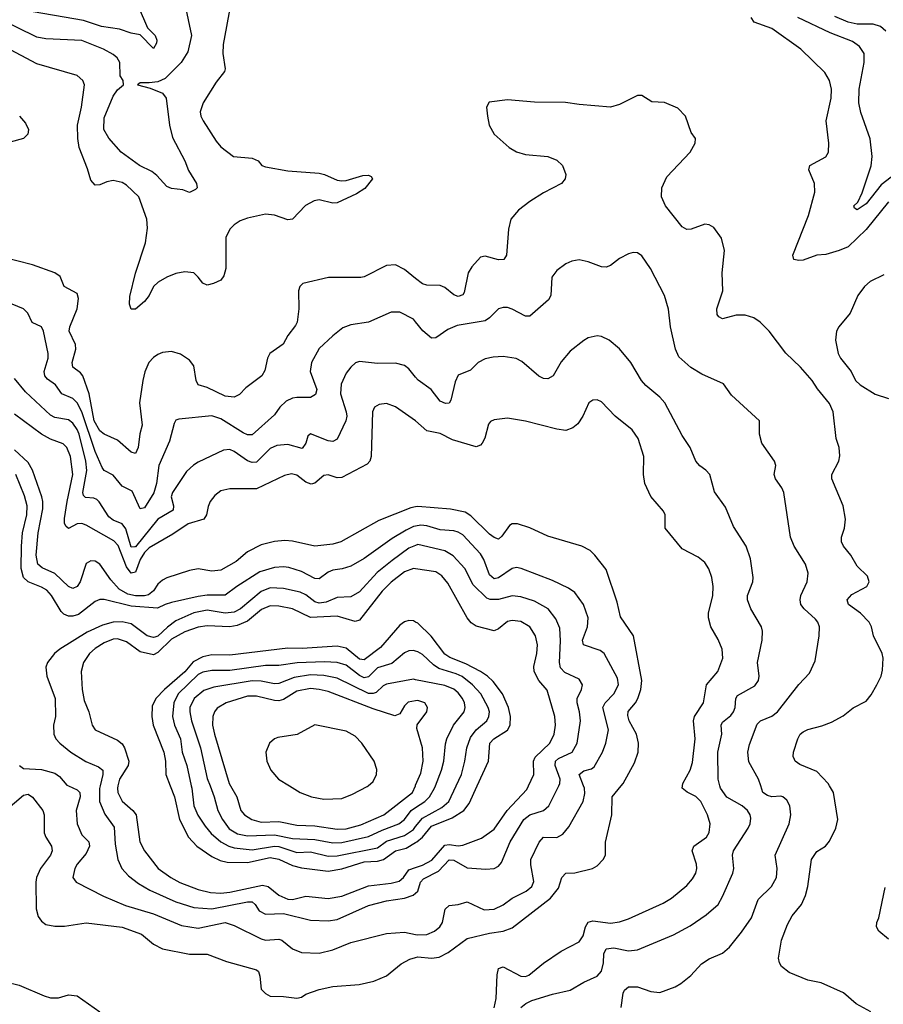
# Model space of a CAD drawing. Header units: inches. Extents: x 1305375 to 1407406, y 744550 to 841633.
# Tile 323 of 509: x 1358233 to 1362087, y 799024 to 803421. Entities that reach past the tile are written whole.
import ezdxf

# ---------------------------------------------------------------- set-up
doc = ezdxf.new("R2010")
doc.units = ezdxf.units.IN
doc.header["$MEASUREMENT"] = 0
for name, color, linetype in [('B3759', 7, 'Continuous'), ('B3769', 7, 'Continuous'), ('B3850', 7, 'Continuous'), ('B3860', 7, 'Continuous')]:
    doc.layers.add(name, color=color, linetype=linetype)

msp = doc.modelspace()

# ---------------------------------------------------------------- linework, layer by layer
at = {"layer": 'B3759', "color": 5}
for points, elevation in [([(1358170, 799890.2), (1358250, 799958), (1358270, 799962.4), (1358290, 799948.9), (1358335.5, 799890), (1358341.6, 799870), (1358342.2, 799790), (1358349.3, 799770), (1358375.2, 799730), (1358378.5, 799710), (1358370.1, 799690), (1358326.2, 799630), (1358308.4, 799590), (1358304.7, 799570), (1358306, 799450), (1358315.5, 799415.5), (1358330, 799395.2), (1358350, 799381.1), (1358390, 799372.8), (1358433, 799373), (1358530, 799387.5), (1358690, 799369.2), (1358777.2, 799337.2), (1358830, 799292.7), (1358870, 799271.6), (1358990, 799247.3), (1359070, 799247.6), (1359155.3, 799215.3), (1359290, 799177.7), (1359298.9, 799170), (1359304.9, 799150), (1359311.1, 799091.1), (1359330, 799071.8), (1359350, 799060.3), (1359410, 799059), (1359470, 799051.3), (1359490, 799056.5), (1359510, 799068.7), (1359569.3, 799090), (1359630, 799102.9), (1359747.6, 799112.4), (1359813.1, 799126.9), (1359870, 799151.4), (1359935.1, 799204.9), (1359974.6, 799225.4), (1360000, 799232.6)], 1320), ([(1358450, 800000), (1358490, 799981.1), (1358501.1, 799970), (1358502.2, 799950), (1358485.2, 799890), (1358488.9, 799830), (1358510, 799780.7), (1358541.1, 799750), (1358544.1, 799730), (1358530, 799696.8), (1358489.2, 799650), (1358479.6, 799630), (1358470.4, 799590), (1358484.9, 799570), (1358607.5, 799507.5), (1358705.6, 799465.6), (1358830, 799427.8), (1358955.6, 799375.6), (1359030, 799364.6), (1359150, 799389.5), (1359190, 799375.7), (1359310, 799316.1), (1359330, 799310.7), (1359390, 799314.3), (1359402.4, 799310), (1359450, 799271.1), (1359490, 799254.7), (1359570, 799253.2), (1359630, 799266.7), (1359710, 799300.2), (1359870, 799339.8), (1359950, 799345.5), (1360000, 799335.7)], 1340), ([(1358591.3, 800000), (1358588.3, 799988.3), (1358589, 799929), (1358613.3, 799873.3), (1358654.9, 799814.9), (1358659.7, 799739.7), (1358670.2, 799670), (1358689.3, 799630), (1358718.4, 799598.4), (1358763, 799563), (1358813.3, 799533.3), (1358930, 799482.3), (1359010, 799456.1), (1359090.5, 799450.5), (1359250, 799481.4), (1359270, 799481.7), (1359283.8, 799470), (1359302.1, 799442.1), (1359330, 799426.3), (1359410, 799429.1), (1359530, 799400.1), (1359610, 799397.2), (1359650, 799403.5), (1359790, 799465), (1359870, 799486), (1359950, 799497.9), (1359988.7, 799511.3), (1360000, 799520.9)], 1360), ([(1358671.1, 800000), (1358668.7, 799990), (1358670.7, 799970), (1358690.8, 799930.8), (1358737.6, 799890), (1358752.9, 799870), (1358769.7, 799749.7), (1358790, 799709.3), (1358850.5, 799630.5), (1358907.8, 799590), (1358947.8, 799567.8), (1359030, 799536.2), (1359083.7, 799523.7), (1359130, 799521), (1359170, 799524.7), (1359316.4, 799556.4), (1359341.3, 799550), (1359390, 799511.6), (1359430, 799493.8), (1359450, 799492.1), (1359510, 799506.8), (1359610, 799497.2), (1359670, 799507.7), (1359790, 799553.6), (1359890, 799565.5), (1359925.7, 799574.3), (1359946.1, 799590), (1359970, 799624.9), (1360000, 799634.9)], 1380), ([(1358904, 800000), (1358923.4, 799950), (1358946.5, 799850), (1358986, 799770), (1359023.3, 799730), (1359090, 799683.7), (1359127, 799667), (1359159.4, 799659.4), (1359250, 799657.1), (1359350, 799679.8), (1359390, 799672.3), (1359450, 799644.4), (1359490, 799633.5), (1359610, 799618.9), (1359670, 799629.2), (1359770, 799660.4), (1359830, 799663.1), (1359856.1, 799670), (1359910, 799708.9), (1359958.3, 799721.7), (1360000, 799746.6)], 1420), ([(1358998.3, 800000), (1359000.5, 799990), (1359010.1, 799910), (1359028.2, 799868.2), (1359060.1, 799820.1), (1359087.5, 799787.5), (1359130.3, 799750.3), (1359166, 799730), (1359190, 799722.3), (1359270, 799714.3), (1359370, 799729.8), (1359390, 799728.2), (1359470, 799702.6), (1359530, 799705.5), (1359610, 799684.9), (1359650, 799686.9), (1359830, 799722.4), (1359870, 799753.2), (1359950, 799778.6), (1359990, 799805), (1360000, 799817.7)], 1440), ([(1359082.3, 800000), (1359100.8, 799950), (1359117.1, 799890), (1359137.8, 799850), (1359168, 799808), (1359205.6, 799785.6), (1359250, 799775.8), (1359370, 799781.5), (1359450, 799763.8), (1359550, 799760.1), (1359630, 799745.1), (1359670, 799746.9), (1359790, 799772.7), (1359850, 799802), (1359925, 799830), (1359950.4, 799849.6), (1359980.4, 799890), (1360000, 799903)], 1460), ([(1359173.7, 800000), (1359201.7, 799950), (1359219.8, 799890), (1359236.5, 799870), (1359269.4, 799849.4), (1359310, 799837.3), (1359390, 799840.3), (1359470, 799824.3), (1359550, 799820.7), (1359650, 799806.4), (1359690, 799807.3), (1359755.1, 799824.9), (1359857.8, 799870), (1359985.9, 799970), (1359998.7, 800000)], 1480), ([(1359436.6, 800000), (1359484.9, 799970), (1359535.3, 799950), (1359590, 799940.3), (1359670, 799943.4), (1359718.2, 799961.8), (1359783.8, 799996.2), (1359788.1, 800000)], 1520), ([(1357690, 798977.7), (1357821, 799050), (1357870, 799070.1), (1357890, 799085.3), (1357938.6, 799150), (1357963.4, 799210), (1357976.5, 799230), (1358010, 799262.3), (1358030, 799274.9), (1358050, 799276.4), (1358090, 799254), (1358110, 799231.6), (1358145.4, 799150), (1358170, 799123.8), (1358230, 799109), (1358341.5, 799061.5), (1358370, 799053.4), (1358406.3, 799053.7), (1358450, 799066.5), (1358490, 799062.4), (1358590.4, 798990)], 1280)]:
    msp.add_lwpolyline(points, dxfattribs=dict(at, elevation=elevation))
at = {"layer": 'B3769', "color": 5}
for points, elevation in [([(1360000, 799232.6), (1360010, 799235.5), (1360070.5, 799229.5), (1360105.3, 799234.7), (1360144.8, 799255.2), (1360230, 799318.3), (1360330, 799341.6), (1360390, 799350.1), (1360430, 799365.1), (1360601.2, 799498.8), (1360636.9, 799543.1), (1360652.3, 799590), (1360669.5, 799610), (1360710, 799611), (1360789.7, 799630.3), (1360810, 799642), (1360836.2, 799670), (1360847, 799690), (1360847.6, 799747.6), (1360875.6, 799870), (1360877.2, 799950), (1360917.6, 800000)], 1320), ([(1360000, 799903), (1360041, 799930), (1360061.2, 799950), (1360083.9, 799990), (1360087.9, 800000)], 1460), ([(1360000, 799817.7), (1360030, 799855.7), (1360117.2, 799902.8), (1360147.9, 799930), (1360180.6, 800000)], 1440), ([(1360000, 799746.6), (1360005.7, 799750), (1360030, 799770.5), (1360070, 799819), (1360162.6, 799857.4), (1360214.5, 799890), (1360238.5, 799921.5), (1360274.4, 800000)], 1420), ([(1360000, 799634.9), (1360030, 799644.8), (1360071.8, 799668.2), (1360130, 799734.5), (1360150, 799737.9), (1360190, 799731.9), (1360210, 799734.4), (1360294.2, 799765.8), (1360350, 799806.3), (1360408.2, 799890), (1360496.3, 799983.7), (1360504.1, 800000)], 1380), ([(1360000, 799520.9), (1360010.3, 799529.7), (1360021.5, 799570), (1360035.1, 799584.9), (1360101.6, 799618.4), (1360150, 799668.8), (1360170, 799667.4), (1360230, 799633), (1360312.7, 799627.3), (1360350, 799630.2), (1360370, 799641.5), (1360382.8, 799657.2), (1360421.4, 799750), (1360483.2, 799850), (1360510, 799869.6), (1360570.7, 799889.3), (1360595, 799910), (1360638.9, 800000)], 1360), ([(1360000, 799335.7), (1360010, 799333.7), (1360050, 799335.9), (1360084.8, 799350), (1360107.9, 799370), (1360119.9, 799390), (1360131.3, 799448.7), (1360150, 799464.9), (1360190, 799469.4), (1360230, 799481), (1360305.8, 799445.8), (1360350, 799448.6), (1360390, 799467.7), (1360430, 799498.4), (1360493.1, 799530), (1360518.5, 799550), (1360527.5, 799572.5), (1360513.3, 799646.7), (1360514.4, 799670), (1360551.4, 799748.6), (1360570, 799770.2), (1360630, 799768.5), (1360656.2, 799783.8), (1360683.2, 799816.8), (1360747, 799930), (1360754.8, 799965.2), (1360753, 799990), (1360749.1, 800000)], 1340), ([(1360350, 799007.7), (1360359.1, 799050), (1360364, 799156), (1360370, 799183.7), (1360390, 799191.2), (1360470, 799150.1), (1360490, 799148.4), (1360505.2, 799154.8), (1360570, 799207.6), (1360650, 799261), (1360730, 799303.2), (1360747.9, 799330), (1360758.6, 799370), (1360770, 799390.8), (1360790, 799397.1), (1360870, 799386.1), (1360910, 799392.2), (1360950, 799405.3), (1361103.9, 799476.1), (1361141.6, 799498.4), (1361210, 799555.2), (1361235.4, 799584.6), (1361249.9, 799610), (1361255, 799630), (1361253.1, 799650), (1361233.3, 799710), (1361241.5, 799730), (1361298.4, 799770), (1361309.2, 799790.8), (1361314, 799830), (1361303.2, 799870), (1361273, 799930), (1361250, 799952.7), (1361211.8, 799971.8), (1361189, 799990), (1361190.9, 800000)], 1280), ([(1360470, 799010.3), (1360491.6, 799028.4), (1360518.6, 799041.4), (1360610, 799070.1), (1360690, 799087.6), (1360750, 799122.6), (1360810, 799149.2), (1360830, 799172.2), (1360838.5, 799210), (1360840.2, 799250), (1360850, 799271.9), (1360883.8, 799276.2), (1360950, 799263.1), (1360990, 799267.9), (1361150, 799334.2), (1361225, 799375), (1361296.8, 799423.2), (1361349.9, 799470.1), (1361370, 799504.9), (1361415.8, 799610), (1361420.3, 799630), (1361413.8, 799690), (1361418, 799710), (1361483.7, 799810), (1361492.7, 799830), (1361495.7, 799855.7), (1361493.5, 799870), (1361481.4, 799890), (1361457.8, 799910), (1361388.5, 799948.5), (1361360.6, 799990), (1361358.1, 800000)], 1260), ([(1360917.4, 799010), (1360926.2, 799073.8), (1360932.7, 799087.3), (1360950, 799101.8), (1360990, 799101.6), (1361050, 799082), (1361090, 799077.2), (1361157.7, 799102.3), (1361183.6, 799116.4), (1361227.9, 799152.1), (1361275.5, 799204.5), (1361310, 799226.5), (1361370, 799253.1), (1361400.2, 799279.8), (1361454.3, 799345.7), (1361498.6, 799410), (1361528, 799492), (1361587.7, 799550), (1361609.8, 799590), (1361613.7, 799630), (1361604, 799690), (1361667, 799830), (1361674.8, 799870), (1361669.8, 799909.8), (1361656.3, 799936.3), (1361638.4, 799950), (1361630, 799953.3), (1361590, 799951.2), (1361570, 799956.7), (1361549.9, 799970), (1361539.9, 800000)], 1240), ([(1362032, 798990), (1361965.8, 799025.8), (1361910, 799074.8), (1361810, 799119.8), (1361750, 799132.1), (1361666.5, 799166.5), (1361633, 799193), (1361623.1, 799210), (1361619.8, 799230), (1361632.5, 799310), (1361658.8, 799381.2), (1361680.6, 799419.4), (1361721.8, 799470), (1361739.9, 799510), (1361749.9, 799550), (1361766.3, 799670), (1361790, 799706.5), (1361829.1, 799730.9), (1361847.6, 799752.4), (1361875.8, 799810), (1361884.6, 799850), (1361864.5, 799970), (1361846.8, 800000)], 1220), ([(1362110, 799315.5), (1362067.1, 799350), (1362057.3, 799370), (1362058, 799390), (1362067.4, 799410), (1362095, 799545)], 1180)]:
    msp.add_lwpolyline(points, dxfattribs=dict(at, elevation=elevation))
at = {"layer": 'B3850', "color": 5}
for points, elevation in [([(1358970.2, 803490), (1358999.5, 803350), (1358982.7, 803277.3), (1358954, 803230), (1358881.7, 803158.3), (1358850, 803143.5), (1358810, 803138.3), (1358770, 803139.3), (1358758.8, 803130), (1358815.3, 803115.3), (1358870, 803092.9), (1358886.7, 803070), (1358901.3, 802950), (1358915.4, 802895.4), (1358970.5, 802790), (1358986.8, 802746.8), (1359022, 802690), (1359024.7, 802670), (1359018, 802662), (1358990, 802649.7), (1358960.9, 802660.9), (1358910, 802667.8), (1358890, 802676), (1358845.1, 802725.1), (1358822.3, 802742.3), (1358767.8, 802770), (1358685.4, 802830), (1358630, 802891.8), (1358609.1, 802930), (1358610, 802982.8), (1358650, 803079.3), (1358670, 803108.2), (1358696, 803130), (1358694, 803150), (1358681.3, 803170), (1358679.1, 803230), (1358667.8, 803250), (1358650, 803265.5), (1358606.9, 803290), (1358510, 803327.7), (1358350, 803335), (1358310, 803343), (1358130, 803431.3)], 1160), ([(1359173.2, 803486.8), (1359140.9, 803310), (1359140.1, 803270), (1359150, 803201.2), (1359146.7, 803190), (1359110, 803142.6), (1359051, 803050), (1359038.2, 803010), (1359040.7, 802990), (1359051.1, 802970), (1359110, 802878.5), (1359130, 802853.4), (1359187.4, 802810), (1359270, 802803.2), (1359296.5, 802790), (1359314, 802770), (1359330, 802763.7), (1359430, 802745.4), (1359570, 802735.2), (1359593, 802730), (1359650, 802704.7), (1359670, 802701.6), (1359690, 802703.2), (1359764.8, 802724.8), (1359790, 802726.7), (1359801.1, 802721.1), (1359806.7, 802710), (1359772.6, 802667.4), (1359736.6, 802643.4), (1359650, 802603), (1359630, 802601.2), (1359570, 802615.9), (1359547.6, 802612.4), (1359509.1, 802590.9), (1359450, 802529.9), (1359430, 802527.5), (1359370, 802548.7), (1359330, 802552.2), (1359250, 802534.9), (1359217, 802523), (1359190, 802505.3), (1359172.9, 802487.1), (1359153, 802450), (1359153.2, 802310), (1359143.4, 802276.6), (1359130, 802258.4), (1359097.5, 802242.5), (1359070, 802235.6), (1359050, 802243.7), (1359030, 802271.6), (1359009.8, 802289.8), (1358970, 802295.1), (1358930, 802287.6), (1358890, 802271.8), (1358850.6, 802249.4), (1358830.2, 802230), (1358810, 802189.7), (1358790, 802162.6), (1358750, 802127.8), (1358730, 802127.6), (1358723.5, 802150), (1358724.5, 802184.5), (1358749, 802289), (1358795, 802425), (1358804, 802490), (1358799.9, 802530), (1358764.8, 802630), (1358710, 802682.2), (1358690, 802694), (1358650, 802703.1), (1358622.5, 802697.5), (1358590, 802683.1), (1358570, 802682.6), (1358550, 802703.7), (1358535.3, 802755.3), (1358498.9, 802850), (1358491.7, 802890), (1358491.6, 802950), (1358508.7, 803030), (1358521.6, 803130), (1358514, 803150), (1358490, 803171), (1358310, 803223.4), (1358170, 803297.8)], 1180), ([(1358761, 803481), (1358804, 803384), (1358837.2, 803350), (1358844.7, 803330), (1358843.8, 803316.2), (1358830, 803291.8), (1358770, 803353.3), (1358730, 803361.1), (1358679, 803379), (1358598, 803390), (1358517.6, 803417.6), (1358250, 803463.1)], 1140), ([(1358232.4, 802990), (1358259.1, 802959.1), (1358272.2, 802930), (1358268.7, 802910), (1358249.2, 802890.8), (1358130, 802858)], 1180), ([(1360000, 802265.8), (1359950, 802305.6), (1359910, 802326), (1359870, 802324), (1359770, 802273.3), (1359756, 802270), (1359611, 802269), (1359497.2, 802242.8), (1359483.6, 802230), (1359477.8, 802210), (1359478.5, 802130), (1359471.7, 802070), (1359464.2, 802055.8), (1359429.3, 802010), (1359408, 801972), (1359348.9, 801930), (1359339, 801910), (1359326.3, 801853.7), (1359314, 801830), (1359242.7, 801777.3), (1359213.4, 801746.6), (1359190, 801735), (1359150, 801739.4), (1359070, 801779), (1359030, 801789.8), (1359021.1, 801810), (1359010, 801875.3), (1358990, 801900.7), (1358950, 801927.6), (1358910, 801939.9), (1358870, 801935.2), (1358850, 801926.1), (1358830, 801912.8), (1358809.4, 801890.6), (1358791.7, 801848.3), (1358782.1, 801810), (1358767, 801710), (1358779.4, 801610), (1358768.7, 801571.3), (1358761.6, 801510), (1358750, 801484), (1358730, 801489.8), (1358670, 801542.9), (1358610, 801569.9), (1358590, 801584.9), (1358565.7, 801630), (1358543.1, 801750), (1358514.9, 801830), (1358504.6, 801844.6), (1358469.9, 801870), (1358467.6, 801890), (1358484.1, 801950), (1358481.5, 801970), (1358454.4, 802030), (1358456, 802050), (1358489.4, 802130), (1358495.4, 802175.4), (1358490, 802198.7), (1358431.1, 802230), (1358414.1, 802274.1), (1358390, 802290.8), (1358290, 802325.6), (1358150, 802361.6)], 1220), ([(1360000, 802071.3), (1359990, 802083.8), (1359930, 802115.3), (1359890, 802115.1), (1359790, 802070.9), (1359710, 802058.7), (1359675.6, 802044.4), (1359630, 802008.9), (1359570, 801952.1), (1359534.5, 801890), (1359529.4, 801850), (1359558.8, 801770), (1359552.4, 801747.6), (1359530, 801733.1), (1359470, 801733.9), (1359449.7, 801730.3), (1359422.5, 801717.5), (1359393.1, 801690), (1359370, 801656), (1359270, 801567.4), (1359250, 801566.7), (1359230, 801575.3), (1359130, 801638.3), (1359090, 801652.2), (1358942.6, 801637.4), (1358930, 801632.7), (1358922.2, 801617.8), (1358901.3, 801538.7), (1358854.4, 801430), (1358843.1, 801350), (1358831.7, 801308.3), (1358790, 801240.8), (1358770, 801237.1), (1358734.9, 801314.9), (1358690, 801338.3), (1358650, 801387), (1358610, 801408.4), (1358600.7, 801420.7), (1358570, 801493.2), (1358509.5, 801669.5), (1358490, 801710.5), (1358470, 801728.8), (1358421.6, 801750), (1358392.7, 801790), (1358356.3, 801816.3), (1358344.7, 801830), (1358341.7, 801850), (1358360.2, 801910), (1358360.2, 801930), (1358339.3, 802030), (1358330.9, 802050), (1358289.2, 802069.2), (1358268.7, 802110), (1358250, 802129.8), (1358130, 802179.3)], 1240), ([(1360000, 801824.4), (1359970, 801861.5), (1359950, 801876.1), (1359910, 801887.8), (1359830, 801885.8), (1359750, 801895), (1359731, 801889), (1359710.1, 801869.9), (1359690, 801842), (1359666.9, 801793.1), (1359665.2, 801750), (1359690.1, 801670), (1359692.2, 801650), (1359688.2, 801630), (1359650, 801547.3), (1359630, 801537.7), (1359610, 801540.2), (1359530, 801570.9), (1359519.1, 801560.9), (1359509.2, 801530), (1359493.1, 801506.8), (1359430, 801523.5), (1359380.2, 801519.8), (1359350, 801506.6), (1359290, 801445.6), (1359270, 801443.2), (1359250, 801451.1), (1359190, 801493.2), (1359170, 801501.2), (1359142.1, 801497.9), (1359030, 801445.7), (1359008.1, 801431.9), (1358977.3, 801402.7), (1358914.6, 801310), (1358909, 801290), (1358918.8, 801250), (1358918.2, 801230), (1358849.5, 801190.5), (1358750, 801067.4), (1358746.9, 801066.9), (1358730, 801065.9), (1358707.1, 801147.1), (1358690.4, 801170.4), (1358650, 801186.5), (1358630, 801201.4), (1358587.9, 801267.9), (1358577.6, 801277.6), (1358563.8, 801283.8), (1358527.2, 801287.2), (1358516.9, 801296.9), (1358514.2, 801310), (1358531.8, 801408.2), (1358528.6, 801450), (1358498.6, 801570), (1358490, 801591), (1358470, 801619.9), (1358450, 801633.5), (1358390, 801643.8), (1358370, 801655), (1358258.5, 801758.5), (1358210, 801819.1)], 1260), ([(1360000, 801629.2), (1359999.1, 801630), (1359910, 801691.9), (1359870, 801706.4), (1359837, 801703), (1359817, 801690), (1359807.3, 801670), (1359801.1, 801470), (1359795.8, 801450), (1359783.3, 801436.7), (1359670, 801376.8), (1359650, 801374.5), (1359610, 801387.9), (1359590, 801385), (1359550, 801351.5), (1359533, 801347), (1359510, 801355.9), (1359470, 801387.2), (1359446.4, 801393.6), (1359414.9, 801385.1), (1359290, 801326.1), (1359170, 801326), (1359130, 801316.8), (1359104.3, 801295.7), (1359083.6, 801270), (1359073.5, 801246.5), (1359066.8, 801210), (1359054.5, 801190), (1358985.2, 801170), (1358916.6, 801123.4), (1358810, 801062.5), (1358790, 801042.2), (1358770.3, 801010), (1358750, 800953.8), (1358730.1, 800949.9), (1358710, 800978.3), (1358672.5, 801072.5), (1358653.5, 801093.5), (1358530, 801164.3), (1358510, 801171.6), (1358490, 801169.9), (1358450, 801149.2), (1358438.7, 801158.7), (1358432.7, 801172.7), (1358433.5, 801193.5), (1358444.5, 801270), (1358469.5, 801390), (1358460.3, 801470), (1358443, 801510), (1358427.1, 801527.1), (1358370, 801547.3), (1358329.7, 801569.7), (1358210, 801659.6)], 1280), ([(1360000, 801245.2), (1359979.1, 801240.9), (1359835.3, 801184.7), (1359666, 801090), (1359630, 801078.2), (1359550, 801069.7), (1359450, 801092.2), (1359415.7, 801095.7), (1359370, 801090.4), (1359310, 801075.2), (1359250, 801044.4), (1359198.8, 801001.2), (1359130, 800963.2), (1359090, 800958.7), (1359030, 800968.8), (1358990, 800961), (1358890, 800928.6), (1358870, 800917.9), (1358850, 800899.9), (1358830.4, 800870), (1358807.4, 800852.6), (1358790, 800847.6), (1358750, 800847.9), (1358715.9, 800855.9), (1358677.3, 800877.3), (1358639.7, 800919.7), (1358590, 800989.8), (1358570, 801003.2), (1358550, 801004.5), (1358530, 800992.5), (1358502.5, 800910), (1358490, 800889.8), (1358470, 800880.6), (1358450, 800889.9), (1358390, 800948), (1358333.2, 800973.2), (1358313.3, 800990), (1358306.2, 801030), (1358315.9, 801130), (1358335.9, 801235.9), (1358336.8, 801270), (1358332.4, 801290), (1358289.6, 801410), (1358270, 801443.9), (1358210, 801500.5)], 1320), ([(1360000, 801159.5), (1359990, 801157.8), (1359957.9, 801142.1), (1359895.2, 801104.8), (1359770, 801015.5), (1359710, 800980.9), (1359672, 800968), (1359630, 800963), (1359610, 800954.1), (1359570, 800924.1), (1359550, 800925.8), (1359490, 800956.9), (1359434.5, 800974.5), (1359410, 800977.8), (1359370, 800975), (1359304.9, 800955.1), (1359202.6, 800890), (1359149.5, 800850.5), (1359070, 800850.4), (1359030, 800845.5), (1358910, 800818.2), (1358882, 800810), (1358847.5, 800792.5), (1358730, 800802.2), (1358610, 800831.1), (1358590, 800831.4), (1358570, 800822.4), (1358494.9, 800765.1), (1358470, 800757.4), (1358450, 800757.8), (1358430, 800766.5), (1358418.2, 800778.2), (1358375.2, 800850), (1358353.5, 800873.5), (1358330, 800887.5), (1358270.3, 800910.3), (1358249.5, 800930), (1358239.2, 800970), (1358241.4, 801070), (1358245.9, 801130), (1358264, 801210), (1358266.1, 801250), (1358254.6, 801294.6), (1358216.1, 801390)], 1340), ([(1360000, 801073.4), (1359970, 801061.7), (1359894.7, 801005.3), (1359828.2, 800951.8), (1359750, 800865.4), (1359710, 800844), (1359650, 800840.4), (1359600.1, 800819.9), (1359570, 800815.7), (1359550, 800821.5), (1359510, 800853), (1359484.7, 800864.7), (1359410, 800880.6), (1359350, 800883.5), (1359310, 800867.8), (1359218.2, 800790), (1359190, 800774.8), (1359150, 800770.6), (1359070, 800783.5), (1359010, 800772.7), (1358930, 800736.2), (1358892, 800708), (1358850, 800668), (1358836.4, 800663.6), (1358830, 800661.7), (1358802.3, 800670), (1358730, 800723.3), (1358690, 800732.1), (1358650, 800729.9), (1358602.8, 800717.2), (1358534.3, 800685.7), (1358412.7, 800610), (1358388.1, 800590), (1358357.3, 800550), (1358350.2, 800530), (1358354.4, 800490), (1358390.9, 800389.1), (1358393, 800310), (1358383.6, 800270), (1358384.6, 800230), (1358393.7, 800210), (1358411.7, 800190), (1358461.3, 800150), (1358527.9, 800107.9), (1358584.2, 800084.2), (1358604.6, 800070), (1358604, 800050), (1358591.3, 800000)], 1360), ([(1360000, 800969), (1359990, 800970.5), (1359950, 800955.1), (1359890, 800909.4), (1359850, 800869.4), (1359750, 800740.2), (1359730, 800734.1), (1359650, 800756.6), (1359530, 800751.1), (1359450, 800790.7), (1359390, 800802.3), (1359350, 800802.9), (1359312.6, 800787.4), (1359250, 800735.7), (1359203.6, 800716.4), (1359170, 800709.6), (1359070, 800714.8), (1359030, 800708.2), (1358970, 800687.7), (1358910, 800654.6), (1358850, 800595.5), (1358830, 800584.7), (1358770, 800597.8), (1358710, 800643.4), (1358670, 800656), (1358650, 800654.6), (1358610, 800638.7), (1358570, 800612.6), (1358545.1, 800590), (1358517.6, 800550), (1358507.5, 800510), (1358511.6, 800430), (1358520.5, 800380.5), (1358541.1, 800330), (1358556, 800270), (1358570, 800250.2), (1358670, 800203.1), (1358690, 800187), (1358701.2, 800170), (1358719.9, 800110), (1358717.6, 800090), (1358678.5, 800030), (1358671.1, 800000)], 1380), ([(1360000, 800731.2), (1359990, 800736.5), (1359970, 800738.7), (1359950, 800732.7), (1359930, 800717.5), (1359842.8, 800617.2), (1359770, 800562.4), (1359750, 800565.2), (1359690, 800615), (1359650, 800624.1), (1359493, 800613), (1359430, 800615.1), (1359170, 800583), (1359090, 800584.5), (1359050, 800575), (1359007.3, 800552.7), (1358970, 800508.4), (1358878.7, 800430), (1358840.9, 800390), (1358824.1, 800355.9), (1358822.9, 800310), (1358828.1, 800270), (1358876, 800150), (1358883.3, 800110), (1358884.6, 800050), (1358904, 800000)], 1420), ([(1360000, 800601.6), (1359990, 800604.6), (1359970, 800602.9), (1359950, 800594), (1359893.3, 800546.7), (1359830, 800526.1), (1359790, 800485.8), (1359770, 800481.9), (1359750, 800491.9), (1359690, 800538.8), (1359650.3, 800550.3), (1359593.9, 800553.9), (1359470.6, 800549.4), (1359390, 800537.3), (1359330, 800537.5), (1359170, 800514.7), (1359090, 800514.6), (1359050, 800507.3), (1359030, 800497), (1358939.9, 800410), (1358921.3, 800370), (1358914.9, 800310), (1358923.4, 800270), (1358951.1, 800210), (1358957.5, 800150), (1358978.1, 800090), (1358998.3, 800000)], 1440), ([(1360000, 800473.7), (1359990, 800475.7), (1359870, 800454), (1359854.4, 800445.6), (1359823.9, 800416.1), (1359810, 800411.6), (1359790, 800412.7), (1359650, 800480.3), (1359590, 800492.4), (1359530, 800495.2), (1359457.2, 800482.8), (1359390, 800456.8), (1359370, 800455.6), (1359310, 800467.6), (1359270, 800468.1), (1359099.1, 800440.9), (1359055.1, 800424.9), (1359010.8, 800390), (1358992.4, 800350), (1358991.8, 800330), (1359000.1, 800290), (1359039.7, 800170), (1359070, 800033.1), (1359082.3, 800000)], 1460), ([(1360000, 800378.8), (1359967.3, 800372.7), (1359950, 800357.3), (1359930, 800320.5), (1359907.4, 800312.6), (1359810, 800344.1), (1359610, 800420.3), (1359570, 800430.6), (1359530, 800434.2), (1359470, 800421.7), (1359410, 800384.9), (1359390, 800379.6), (1359370, 800380.1), (1359290, 800400.5), (1359250, 800400.5), (1359154.3, 800370), (1359113.8, 800346.2), (1359101.9, 800330), (1359094.8, 800310), (1359094, 800270), (1359101.6, 800230), (1359168.1, 800010), (1359173.7, 800000)], 1480), ([(1359788.1, 800000), (1359810, 800019.7), (1359824.9, 800050), (1359826.9, 800073.1), (1359815.5, 800110), (1359759.2, 800190), (1359730, 800221.8), (1359690, 800244.5), (1359550, 800272.5), (1359470.8, 800229.2), (1359384.6, 800215.4), (1359370, 800209.8), (1359347.7, 800190), (1359330.9, 800150), (1359336.1, 800110), (1359353.9, 800070), (1359388.3, 800030), (1359436.6, 800000)], 1520), ([(1358232.2, 800090), (1358250, 800077.7), (1358330, 800073), (1358390, 800055.9), (1358410, 800041.1), (1358443.2, 800003.2), (1358450, 800000)], 1340), ([(1359998.7, 800000), (1360000, 800002.9)], 1480)]:
    msp.add_lwpolyline(points, dxfattribs=dict(at, elevation=elevation))
at = {"layer": 'B3860', "color": 5}
for points, elevation in [([(1362098.5, 803370), (1362075.2, 803390), (1362041.5, 803401.5), (1361970, 803400.7), (1361930, 803409.6), (1361870, 803435.4)], 1140), ([(1362110, 802608.1), (1362010, 802484.6), (1361930, 802406.6), (1361890.3, 802390), (1361830, 802373.1), (1361790, 802369.6), (1361730, 802347.4), (1361710, 802345), (1361688.2, 802350), (1361683.7, 802370), (1361753.4, 802546.6), (1361782, 802650), (1361779.8, 802690), (1361755.1, 802750), (1361759.5, 802770), (1361830, 802808.4), (1361843, 802830), (1361844.2, 802870), (1361831.5, 802970), (1361854.8, 803070), (1361856.4, 803110), (1361847.4, 803150), (1361825.6, 803185.6), (1361719.3, 803290), (1361590, 803381.7), (1361510, 803409.8), (1361498, 803430)], 1180), ([(1362121.9, 802718.1), (1362077.2, 802682.8), (1362010, 802598.2), (1361970, 802572.3), (1361959, 802579), (1361956.2, 802590), (1361974.1, 802605.9), (1361992.8, 802647.2), (1362032.4, 802767.6), (1362038, 802810), (1362028.8, 802888.8), (1361986.9, 803006.9), (1361978.2, 803050), (1361979.9, 803110), (1362002, 803230), (1362001.4, 803270), (1361981.4, 803301.4), (1361950, 803323.7), (1361850, 803362.5), (1361705.6, 803430)], 1160), ([(1361846.8, 800000), (1361840.9, 800010), (1361790, 800063.6), (1361714.7, 800094.7), (1361694, 800110), (1361690, 800118), (1361684.4, 800130), (1361685.7, 800150), (1361705.1, 800210), (1361715.6, 800230), (1361730, 800241.1), (1361750, 800251.3), (1361812.5, 800267.5), (1361855.3, 800284.7), (1361907.9, 800312.1), (1361952, 800348), (1362010, 800377.6), (1362033.5, 800406.5), (1362058.3, 800450), (1362077.4, 800490), (1362083.3, 800516.7), (1362085.7, 800570), (1362082.3, 800590), (1362042.6, 800670), (1362034.2, 800710), (1362024.5, 800730), (1361985.3, 800770), (1361932.2, 800810), (1361926.1, 800830), (1361946.2, 800853.8), (1362014, 800890), (1362023.5, 800910), (1362016.5, 800936.5), (1361970, 800980.5), (1361942.8, 801030), (1361909.7, 801070), (1361899.8, 801090), (1361900.4, 801110), (1361914.2, 801150), (1361917.7, 801190), (1361908.4, 801250), (1361857.7, 801370), (1361857.3, 801390), (1361888.9, 801450), (1361893.3, 801473.3), (1361889.8, 801509.8), (1361876.4, 801550), (1361863.1, 801670), (1361846.6, 801706.6), (1361793.2, 801773.2), (1361769.6, 801810), (1361717.6, 801870), (1361651.6, 801931.6), (1361578.2, 802030), (1361536.8, 802070), (1361508.9, 802088.9), (1361470, 802101.4), (1361430, 802101.3), (1361370, 802085.3), (1361353.5, 802093.5), (1361345.1, 802105.1), (1361343.5, 802130), (1361370.5, 802210), (1361367.6, 802290), (1361378.5, 802390), (1361365.1, 802445.1), (1361330, 802493), (1361310, 802504.7), (1361290, 802508), (1361230, 802485.7), (1361210, 802484), (1361190, 802495.8), (1361115.5, 802590), (1361097.3, 802630), (1361098.3, 802670), (1361120.6, 802719.4), (1361225.1, 802830), (1361247.6, 802870), (1361249.4, 802890), (1361230, 802917.2), (1361204.2, 802990), (1361170, 803025.1), (1361110.9, 803050.9), (1361054, 803054), (1361010, 803082.7), (1360990, 803082.7), (1360910, 803041.6), (1360870, 803029.7), (1360730, 803041.5), (1360668.8, 803051.2), (1360530, 803052.8), (1360410, 803063.7), (1360327.5, 803052.5), (1360316, 803030), (1360320.5, 802990), (1360328.4, 802950), (1360350.6, 802910), (1360418, 802850), (1360450, 802830.4), (1360490, 802818.9), (1360590, 802810.3), (1360630, 802793.7), (1360654.9, 802770), (1360670.5, 802730), (1360667.3, 802710), (1360650.8, 802690), (1360570, 802648), (1360510, 802609.7), (1360459.5, 802570), (1360425.5, 802530), (1360414.6, 802485.4), (1360405.7, 802370), (1360393.4, 802350), (1360370, 802348.5), (1360310, 802365.1), (1360290, 802360.5), (1360250, 802316.8), (1360234.8, 802290), (1360216.6, 802203.4), (1360210, 802192.2), (1360190, 802185), (1360170, 802191.8), (1360130, 802224.8), (1360110, 802233.8), (1360050, 802235.6), (1360030, 802242), (1360000, 802265.8)], 1220), ([(1361539.9, 800000), (1361530, 800029.7), (1361487.2, 800107.2), (1361482.3, 800150), (1361490, 800183.8), (1361524.3, 800275.7), (1361539.7, 800290), (1361590, 800311), (1361615.3, 800330), (1361710, 800452.4), (1361757.1, 800502.9), (1361782.4, 800557.6), (1361801.4, 800670), (1361802.4, 800710), (1361795.6, 800730), (1361784.3, 800744.3), (1361733.7, 800790), (1361719.7, 800810), (1361716.3, 800830), (1361718.9, 800850), (1361747.4, 800910), (1361752, 800950), (1361739.2, 800990), (1361689.8, 801070), (1361672.8, 801110), (1361642.8, 801310), (1361634.2, 801330), (1361606, 801370), (1361600.4, 801390), (1361607.6, 801430), (1361602, 801450), (1361544.7, 801530), (1361534.7, 801570), (1361534, 801630), (1361410, 801744.2), (1361374.2, 801794.2), (1361277.3, 801837.3), (1361227.9, 801867.9), (1361175, 801915), (1361159.4, 801950), (1361137.3, 802050), (1361128.6, 802128.6), (1361111.1, 802190), (1361048, 802310), (1361010, 802366), (1360990, 802379.3), (1360970, 802381.2), (1360950, 802376), (1360910, 802354), (1360870, 802322.9), (1360850, 802315.6), (1360830, 802316.9), (1360770, 802338.9), (1360730, 802348.2), (1360696.7, 802343.3), (1360670, 802331.3), (1360630, 802301.6), (1360608.2, 802271.8), (1360602.8, 802190), (1360592.9, 802170), (1360510, 802097.4), (1360490, 802096.4), (1360430, 802128.7), (1360410, 802135.3), (1360390, 802135.6), (1360370, 802129.7), (1360330.1, 802089.9), (1360310, 802076.8), (1360184.6, 802055.4), (1360142.9, 802037.1), (1360090, 802000.4), (1360070, 801999.1), (1360031.6, 802031.6), (1360000, 802071.3)], 1240), ([(1362090, 802282.1), (1362028.6, 802251.4), (1362002.4, 802230), (1361973.4, 802190), (1361939.6, 802110), (1361888.7, 802050), (1361878, 802030), (1361873.1, 801990), (1361885.7, 801930), (1361895.8, 801910), (1361943.7, 801850), (1361962.6, 801810), (1361983.7, 801790), (1362050, 801749.4), (1362110.6, 801730)], 1220), ([(1361358.1, 800000), (1361350.6, 800030), (1361349.3, 800150), (1361366.6, 800230), (1361363.7, 800270), (1361370, 800284.2), (1361406.2, 800313.8), (1361419, 800330), (1361425.3, 800350), (1361428.5, 800390), (1361436.2, 800403.8), (1361514.1, 800445.9), (1361529.8, 800470), (1361533.3, 800490), (1361525, 800550), (1361546.4, 800650), (1361547.3, 800690), (1361543.5, 800710), (1361495.6, 800790), (1361480.4, 800830), (1361481, 800850), (1361504.5, 800910), (1361506.8, 800930), (1361493.9, 801013.9), (1361474.5, 801070), (1361418.2, 801158.2), (1361383.5, 801243.5), (1361333, 801313), (1361313, 801390), (1361295.6, 801410), (1361268, 801428), (1361249.8, 801449.8), (1361225.6, 801510), (1361190, 801563.7), (1361112.5, 801710), (1361090, 801734.8), (1361026.7, 801786.7), (1361007.7, 801810), (1360961, 801890), (1360910, 801951.6), (1360863.7, 801990), (1360830, 802006.3), (1360810, 802009.6), (1360770, 801999.6), (1360750, 801987.8), (1360690, 801941.3), (1360650, 801893), (1360613.1, 801830), (1360590, 801817.7), (1360570, 801819.1), (1360550, 801828.4), (1360474.5, 801894.5), (1360448.5, 801908.5), (1360390, 801916.3), (1360346.3, 801913.7), (1360310, 801906), (1360278.7, 801890), (1360244.7, 801855.3), (1360190, 801833.7), (1360175.7, 801804.3), (1360157.4, 801722.6), (1360150, 801708.7), (1360133.4, 801706.6), (1360110, 801717.2), (1360069.9, 801769.9), (1360010.9, 801810.9), (1360000, 801824.4)], 1260), ([(1361190.9, 800000), (1361192.7, 800010), (1361225.4, 800070), (1361236.1, 800103.9), (1361246.7, 800210), (1361240.3, 800290), (1361244.8, 800310), (1361285, 800370), (1361298.1, 800450), (1361348.2, 800510), (1361370.5, 800570), (1361367.9, 800610), (1361350, 800652.7), (1361317.7, 800710), (1361307, 800750), (1361307.2, 800770), (1361327, 800850), (1361327.5, 800890), (1361321.1, 800930), (1361308.2, 800968.2), (1361290, 800997.7), (1361260.6, 801020.6), (1361190, 801058.2), (1361114, 801150), (1361113.5, 801210), (1361106.8, 801226.8), (1361050, 801291.5), (1361022.3, 801350), (1361017, 801390), (1361018.5, 801470), (1360993.6, 801550), (1360966, 801590), (1360890.6, 801650.6), (1360830, 801714.7), (1360810, 801723), (1360790, 801721.3), (1360773, 801710), (1360745.5, 801650), (1360723.6, 801616.4), (1360701.7, 801598.3), (1360670, 801586.4), (1360630, 801591.9), (1360490, 801628.2), (1360410, 801642), (1360350, 801634.3), (1360334, 801626), (1360325.7, 801614.3), (1360308.3, 801551.8), (1360296.9, 801530), (1360290, 801521.5), (1360270, 801513.6), (1360164.1, 801544.1), (1360110, 801573.7), (1360050, 801584.5), (1360000, 801629.2)], 1280), ([(1360917.6, 800000), (1360925.7, 800010), (1360977, 800103), (1360993.3, 800150), (1360994.8, 800190), (1360985.4, 800230), (1360952.9, 800290), (1360946.2, 800313.8), (1360948.3, 800331.7), (1360981.1, 800370), (1360991.9, 800390), (1361005.1, 800430), (1361009, 800470), (1360972, 800670), (1360914.2, 800754.2), (1360899.3, 800819.3), (1360850, 800965.1), (1360798.9, 801030), (1360778.7, 801050), (1360740.9, 801070), (1360590, 801115.3), (1360510, 801151.6), (1360454, 801170), (1360430, 801169.8), (1360418.3, 801161.7), (1360385.1, 801114.9), (1360370, 801101.5), (1360350, 801108.4), (1360330, 801123.8), (1360245.6, 801205.6), (1360221.7, 801221.7), (1360155.1, 801235.1), (1360010, 801247.3), (1360000, 801245.2)], 1320), ([(1360749.1, 800000), (1360729.9, 800050.1), (1360750, 800066.5), (1360784.6, 800075.4), (1360796.2, 800083.8), (1360834.1, 800150), (1360849.4, 800190.6), (1360860.5, 800250), (1360835.4, 800350), (1360845.2, 800370), (1360884.9, 800410), (1360906, 800450), (1360901, 800481), (1360842, 800590), (1360823.6, 800603.6), (1360749, 800630), (1360744, 800650), (1360766.9, 800710), (1360769.9, 800750), (1360749.1, 800810), (1360710, 800863.5), (1360681.7, 800881.7), (1360610, 800915.9), (1360470.4, 800970.4), (1360450, 800974.7), (1360430, 800970.5), (1360370, 800928.2), (1360350, 800924.7), (1360330, 800941.4), (1360304.5, 801010), (1360290, 801035.9), (1360210, 801119.9), (1360190, 801132.7), (1360170, 801138.8), (1360110, 801143.4), (1360050, 801160.4), (1360023.2, 801163.2), (1360000, 801159.5)], 1340), ([(1360638.9, 800000), (1360643.8, 800010), (1360644.8, 800030), (1360622.3, 800090), (1360623.8, 800110), (1360637.6, 800122.4), (1360698.6, 800150), (1360721.2, 800190), (1360735.7, 800290), (1360731.9, 800330), (1360720.4, 800370), (1360720.5, 800390), (1360740.7, 800430), (1360744.8, 800450), (1360730, 800475.6), (1360665.6, 800505.6), (1360646.3, 800526.3), (1360642.1, 800550), (1360646.8, 800646.8), (1360643.7, 800703.7), (1360625.6, 800745.6), (1360590.7, 800790), (1360530, 800825), (1360470, 800844.4), (1360430, 800847.8), (1360370, 800831.2), (1360332.1, 800832.1), (1360317.3, 800837.3), (1360256.7, 800896.7), (1360219.3, 800970), (1360166.8, 801026.8), (1360129.5, 801049.5), (1360010, 801077.3), (1360000, 801073.4)], 1360), ([(1360504.1, 800000), (1360528.1, 800050), (1360525.9, 800110), (1360532.7, 800127.3), (1360599, 800190), (1360617.8, 800230), (1360624.3, 800270), (1360621, 800310), (1360586.6, 800426.6), (1360550, 800470.8), (1360528.4, 800510), (1360527.3, 800532.7), (1360540.9, 800590), (1360544.2, 800630), (1360535.4, 800670), (1360509.9, 800709.9), (1360470, 800732.8), (1360430, 800738.7), (1360410, 800733.3), (1360370, 800700.3), (1360350, 800692.5), (1360270, 800712.2), (1360247.3, 800727.3), (1360229.9, 800750), (1360144.1, 800904.1), (1360117.5, 800937.5), (1360090, 800955.6), (1360000, 800969)], 1380), ([(1360274.4, 800000), (1360324.7, 800110), (1360331.6, 800190), (1360348.6, 800210), (1360410, 800248.9), (1360421.2, 800270), (1360424, 800310), (1360414.9, 800350), (1360387.5, 800410), (1360345.8, 800465.8), (1360320.2, 800490), (1360289.9, 800509.9), (1360224.4, 800544.4), (1360152.6, 800572.6), (1360130, 800588), (1360068.7, 800668.7), (1360010, 800725.8), (1360000, 800731.2)], 1420), ([(1360180.6, 800000), (1360203.9, 800050), (1360219.6, 800110), (1360228.3, 800170), (1360244.7, 800215.3), (1360269.9, 800250), (1360317.2, 800290), (1360327.1, 800310), (1360328.9, 800330), (1360324.3, 800350), (1360290.9, 800410), (1360253.5, 800450), (1360207.3, 800487.3), (1360180.5, 800500.5), (1360104.1, 800524.1), (1360080.1, 800540.1), (1360030, 800586), (1360010, 800598.6), (1360000, 800601.6)], 1440), ([(1360087.9, 800000), (1360115.8, 800070), (1360125.8, 800110), (1360132.5, 800187.5), (1360138.5, 800210), (1360169, 800271), (1360216.5, 800330), (1360220.8, 800350), (1360217.9, 800370), (1360209.2, 800390), (1360190, 800415.3), (1360170, 800431.8), (1360130, 800447.5), (1360000, 800473.7)], 1460), ([(1360000, 800002.9), (1360023.1, 800056.9), (1360033.2, 800110), (1360030.5, 800170), (1360004.9, 800255.1), (1360007.3, 800272.7), (1360050.5, 800330), (1360052.4, 800350), (1360040.7, 800370), (1360010, 800380.7), (1360000, 800378.8)], 1480)]:
    msp.add_lwpolyline(points, dxfattribs=dict(at, elevation=elevation))

doc.saveas('drawing.dxf')
